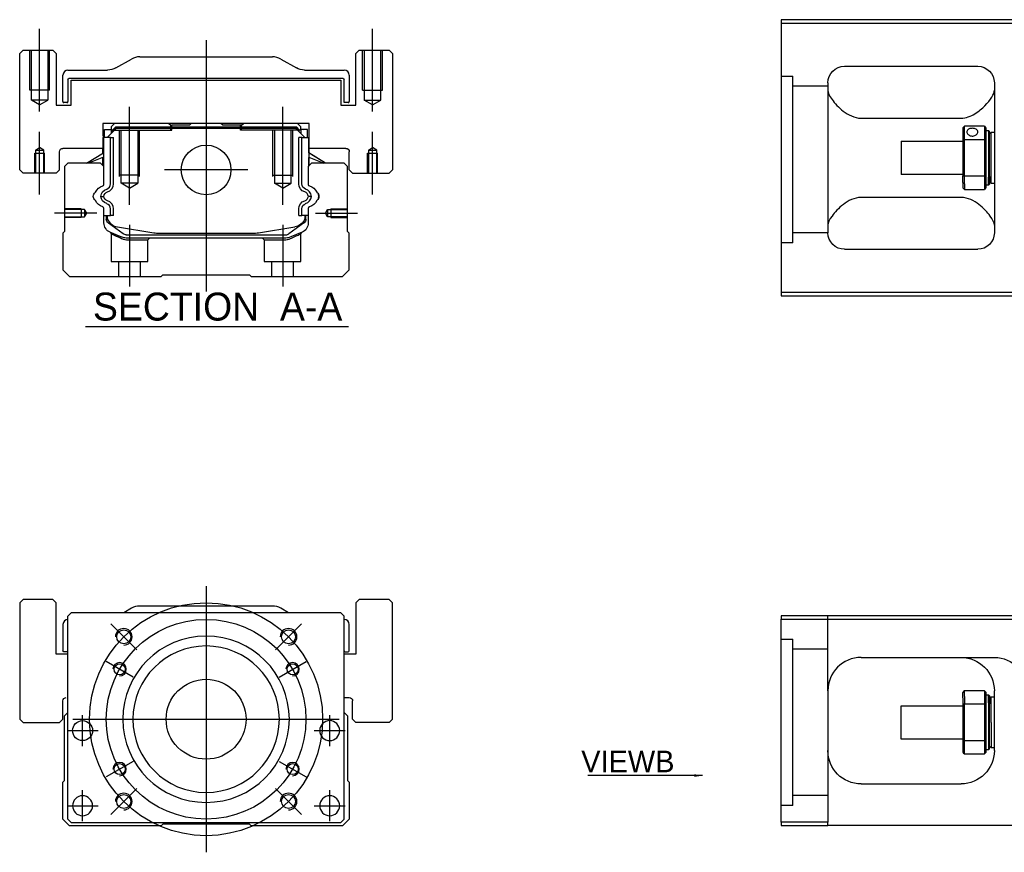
# Model space of a CAD drawing. Header units: millimetres. Extents: x -2774 to 3135, y -1571 to 860.
# Tile 470 of 625: x -1064 to -768, y -560 to -310. Entities that reach past the tile are written whole.
import ezdxf
from ezdxf.lldxf.tags import DXFTag

# ---------------------------------------------------------------- set-up
doc = ezdxf.new("R2010")
doc.units = ezdxf.units.MM
doc.layers.get('0').update_dxf_attribs({"linetype": 'CONTINUOUS'})
doc.styles.add('CHN', font='txt')
doc.styles.add('DIM-7', font='SIMPLEX.shx', dxfattribs={"width": 0.7, "bigfont": 'chineset.shx'})
tags = doc.linetypes.add('DASHED', pattern=[25.72, 12.86, -12.86]).pattern_tags.tags
tags[6:7] = [DXFTag(74, 4), DXFTag(75, 0), DXFTag(340, '0'), DXFTag(46, 0.0), DXFTag(50, 0.0), DXFTag(44, 0.0), DXFTag(45, 0.0)]
tags[4:5] = [DXFTag(74, 4), DXFTag(75, 0), DXFTag(340, '0'), DXFTag(46, 0.0), DXFTag(50, 0.0), DXFTag(44, 0.0), DXFTag(45, 0.0)]
doc.dimstyles.new('CNS', dxfattribs={"dimtxt": 3.5, "dimasz": 2.5, "dimexe": 1, "dimexo": 1, "dimgap": 1, "dimtad": 1, "dimdsep": 46, "dimtxsty": 'DIM-7', "dimcen": 0.09, "dimclrd": 4, "dimclre": 4, "dimclrt": 1, "dimadec": 0, "dimazin": 0, "dimtfac": 1, "dimtmove": 0, "dimatfit": 3, "dimfxl": 0, "dimtvp": 0.971429, "dimtolj": 1, "dimarcsym": 0})

msp = doc.modelspace()

# ---------------------------------------------------------------- linework, layer by layer
at = {"color": 0, "linetype": 'Continuous'}
for p, q in [((-761.44, -309.79), (-835.44, -309.79)), ((-835.44, -309.79), (-835.44, -391.79)), ((-835.44, -310.79), (-761.44, -310.79)), ((-1063.2, -318.95), (-1064.2, -319.95)), ((-1063.2, -318.95), (-1064.2, -319.95)), ((-1063.2, -318.95), (-1054.2, -318.95)), ((-1053.2, -319.95), (-1054.2, -318.95)), ((-962.2, -318.95), (-963.2, -319.95)), ((-962.2, -318.95), (-963.2, -319.95)), ((-962.2, -318.95), (-953.2, -318.95)), ((-952.2, -319.95), (-953.2, -318.95)), ((-1064.2, -354.95), (-1064.2, -319.95)), ((-1064.2, -354.95), (-1064.2, -319.95)), ((-1053.2, -319.95), (-1053.2, -335.45)), ((-1035.3, -324.29), (-1030.6, -321.61)), ((-1028.12, -320.95), (-988.28, -320.95)), ((-985.8, -321.61), (-981.1, -324.29)), ((-963.2, -335.45), (-963.2, -319.95)), ((-963.2, -335.45), (-963.2, -319.95)), ((-952.2, -319.95), (-952.2, -354.95)), ((-1049.7, -324.95), (-1037.78, -324.95)), ((-978.62, -324.95), (-966.7, -324.95)), ((-816.44, -323.79), (-776.44, -323.79)), ((-1051.2, -334.42), (-1051.2, -326.45)), ((-1049.7, -327.75), (-1049.7, -334.42)), ((-967, -327.45), (-1049.4, -327.45)), ((-1048.7, -327.95), (-967.7, -327.95)), ((-1048.7, -335.45), (-1048.7, -327.95)), ((-1048.7, -335.45), (-1048.7, -327.95)), ((-967.7, -327.95), (-967.7, -335.45)), ((-966.7, -334.72), (-966.7, -327.75)), ((-965.2, -326.45), (-965.2, -334.42)), ((-821.44, -328.79), (-821.44, -373.79)), ((-771.44, -328.79), (-771.44, -373.79)), ((-1053.2, -335.45), (-1048.7, -335.45)), ((-1050, -334.72), (-1050.9, -334.72)), ((-967.7, -335.45), (-963.2, -335.45)), ((-965.5, -334.72), (-966.7, -334.72)), ((-811.44, -339.38), (-781.44, -339.38)), ((-1039.19, -340.95), (-1039.17, -348.45)), ((-977.21, -340.95), (-1039.19, -340.95)), ((-1038.68, -342.8), (-1036.68, -342.8)), ((-1038.68, -345.2), (-1038.68, -342.8)), ((-1037.88, -345.2), (-1035.18, -342.5)), ((-1035.68, -340.95), (-1036.68, -341.95)), ((-1036.68, -341.95), (-1036.68, -342.8)), ((-1036.68, -342.8), (-1036.68, -344)), ((-1036.18, -342.95), (-1036.68, -342.95)), ((-1036.18, -342.86), (-1035.32, -342)), ((-1035.95, -342.96), (-1036.18, -342.86)), ((-1036.18, -343.5), (-1036.18, -342.86)), ((-1035.95, -342.96), (-1035.22, -342.23)), ((-1035.95, -343.27), (-1035.95, -342.96)), ((-1035.32, -342), (-981.08, -342)), ((-1035.22, -342.23), (-1035.32, -342)), ((-1035.22, -342.23), (-981.18, -342.23)), ((-981.22, -342.5), (-1035.18, -342.5)), ((-1019.4, -340.95), (-1018.85, -341.5)), ((-1018.85, -341.5), (-1018.5, -341.5)), ((-1013.2, -341.5), (-1018.5, -341.5)), ((-1018.5, -342), (-1018.5, -341.5)), ((-1013.2, -341.5), (-1012.65, -340.95)), ((-1003.75, -340.95), (-1012.65, -340.95)), ((-1003.2, -341.5), (-1003.75, -340.95)), ((-997.9, -341.5), (-1003.2, -341.5)), ((-997.9, -342), (-997.9, -341.5)), ((-997.9, -341.5), (-997.55, -341.5)), ((-997.55, -341.5), (-997, -340.95)), ((-997.55, -341.5), (-997, -340.95)), ((-978.52, -345.2), (-981.22, -342.5)), ((-981.18, -342.23), (-981.08, -342)), ((-980.45, -342.96), (-981.18, -342.23)), ((-980.22, -342.86), (-981.08, -342)), ((-979.72, -341.95), (-980.72, -340.95)), ((-980.45, -342.96), (-980.22, -342.86)), ((-980.45, -343.27), (-980.45, -342.96)), ((-980.22, -343.5), (-980.22, -342.86)), ((-979.72, -342.95), (-980.22, -342.95)), ((-979.72, -342.8), (-979.72, -341.95)), ((-977.72, -342.8), (-979.72, -342.8)), ((-979.72, -342.8), (-979.72, -344)), ((-977.72, -342.8), (-977.72, -342.8)), ((-977.72, -345.2), (-977.72, -342.8)), ((-977.72, -345.2), (-977.72, -342.8)), ((-977.23, -348.45), (-977.21, -340.95)), ((-977.22, -345.2), (-977.21, -340.95)), ((-780.94, -342.29), (-780.94, -345.88)), ((-774.44, -341.79), (-780.44, -341.79)), ((-780.44, -345.75), (-780.44, -341.79)), ((-774.44, -341.79), (-774.44, -345.75)), ((-773.94, -345.88), (-773.94, -342.29)), ((-773.94, -343.04), (-773.24, -343.04)), ((-773.24, -343.04), (-772.94, -343.34)), ((-773.24, -343.04), (-773.24, -357.12)), ((-1039.08, -345.2), (-1039.18, -345.2)), ((-1039.08, -349.85), (-1039.08, -345.2)), ((-1039.03, -345.2), (-1039.08, -345.2)), ((-1036.93, -345.2), (-1039.03, -345.2)), ((-1039.03, -345.2), (-1039.03, -352.45)), ((-1036.93, -359.15), (-1036.93, -345.2)), ((-1036.93, -345.2), (-1036.03, -345.2)), ((-1036.03, -359.15), (-1036.03, -345.2)), ((-979.47, -345.2), (-980.37, -345.2)), ((-980.37, -359.15), (-980.37, -345.2)), ((-979.47, -345.2), (-977.37, -345.2)), ((-979.47, -359.15), (-979.47, -345.2)), ((-977.37, -345.2), (-977.32, -345.2)), ((-977.37, -345.2), (-977.37, -352.45)), ((-977.32, -345.2), (-977.22, -345.2)), ((-977.32, -349.85), (-977.32, -345.2)), ((-780.94, -345.88), (-780.94, -356.7)), ((-780.44, -356.84), (-780.44, -345.75)), ((-780.44, -345.75), (-774.44, -345.75)), ((-774.44, -345.75), (-774.44, -356.84)), ((-773.94, -356.7), (-773.94, -345.88)), ((-772.94, -356.91), (-772.94, -343.34)), ((-772.94, -344.14), (-772.44, -343.64)), ((-772.44, -343.64), (-771.44, -343.64)), ((-772.44, -358.94), (-772.44, -343.64)), ((-1039.17, -348.45), (-1051.2, -348.45)), ((-1039.18, -349.91), (-1039.18, -348.45)), ((-966.2, -348.45), (-977.23, -348.45)), ((-977.22, -349.91), (-977.22, -348.45)), ((-799.44, -346.29), (-780.94, -346.29)), ((-799.44, -346.29), (-799.44, -356.29)), ((-1052.2, -354.95), (-1052.2, -349.45)), ((-1044.09, -352.95), (-1039.03, -349.82)), ((-1039.03, -351.15), (-1043.54, -352.95)), ((-1039.18, -353.65), (-1039.18, -351.21)), ((-1039.08, -353.75), (-1039.08, -351.17)), ((-972.31, -352.95), (-977.37, -349.82)), ((-977.37, -351.15), (-972.86, -352.95)), ((-977.32, -353.75), (-977.32, -351.17)), ((-972.31, -352.95), (-977.22, -349.91)), ((-977.22, -353.65), (-977.22, -351.21)), ((-965.2, -354.95), (-965.2, -349.45)), ((-965.2, -354.95), (-965.2, -349.45)), ((-1049.7, -352.95), (-1050.7, -353.95)), ((-1050.7, -353.95), (-1050.7, -373.4)), ((-1039.88, -352.95), (-1049.7, -352.95)), ((-1038.88, -353.95), (-1039.88, -352.95)), ((-1038.88, -359.27), (-1038.88, -353.95)), ((-976.52, -352.95), (-977.52, -353.95)), ((-977.52, -353.95), (-977.52, -359.27)), ((-966.7, -352.95), (-976.52, -352.95)), ((-965.7, -353.95), (-966.7, -352.95)), ((-965.7, -373.4), (-965.7, -353.95)), ((-1064.2, -354.95), (-1063.2, -355.95)), ((-1064.2, -354.95), (-1063.2, -355.95)), ((-1053.2, -355.95), (-1063.2, -355.95)), ((-1053.2, -355.95), (-1052.2, -354.95)), ((-965.2, -354.95), (-964.2, -355.95)), ((-965.2, -354.95), (-964.2, -355.95)), ((-964.2, -355.95), (-953.2, -355.95)), ((-953.2, -355.95), (-952.2, -354.95)), ((-780.94, -356.29), (-799.44, -356.29)), ((-780.94, -358.72), (-780.94, -356.7)), ((-774.44, -356.84), (-780.44, -356.84)), ((-780.44, -359.07), (-780.44, -356.84)), ((-774.44, -356.84), (-774.44, -359.07)), ((-773.94, -360.29), (-773.94, -356.7)), ((-773.24, -359.54), (-773.24, -357.12)), ((-772.94, -356.91), (-772.94, -359.24)), ((-780.94, -358.72), (-780.94, -360.29)), ((-780.44, -359.07), (-780.44, -360.79)), ((-780.44, -360.79), (-774.44, -360.79)), ((-774.44, -359.07), (-774.44, -360.79)), ((-773.24, -359.54), (-773.94, -359.54)), ((-772.94, -359.24), (-773.24, -359.54)), ((-772.94, -358.44), (-772.44, -358.94)), ((-772.44, -358.94), (-771.44, -358.94)), ((-781.44, -363.2), (-811.44, -363.2)), ((-1038.88, -370.88), (-1038.88, -366.49)), ((-1036.93, -368.61), (-1036.93, -366.61)), ((-1036.03, -368.61), (-1036.03, -366.61)), ((-980.37, -368.61), (-980.37, -366.61)), ((-979.47, -368.61), (-979.47, -366.61)), ((-977.52, -366.49), (-977.52, -370.88)), ((-1038.88, -368.61), (-1036.93, -368.61)), ((-1038.18, -368.61), (-1038.18, -369.69)), ((-1037.88, -368.61), (-1037.88, -369.65)), ((-1036.03, -368.61), (-1036.93, -368.61)), ((-980.37, -368.61), (-979.47, -368.61)), ((-977.52, -368.61), (-979.47, -368.61)), ((-978.52, -368.61), (-978.52, -369.65)), ((-978.22, -369.69), (-978.22, -368.61)), ((-1037.49, -370.95), (-1037.56, -370.9)), ((-1033.07, -374.16), (-1037.49, -370.95)), ((-1034.81, -372.08), (-1023.9, -373.82)), ((-992.5, -373.82), (-981.59, -372.08)), ((-978.91, -370.95), (-983.32, -374.16)), ((-978.84, -370.9), (-978.91, -370.95)), ((-1050.7, -373.4), (-1051.2, -373.9)), ((-1051.2, -373.9), (-1051.2, -384.95)), ((-1032.19, -374.45), (-984.21, -374.45)), ((-984.71, -375.45), (-1031.69, -375.45)), ((-1022.25, -373.95), (-994.15, -373.95)), ((-979.37, -373.66), (-982.8, -375.07)), ((-965.2, -373.9), (-965.7, -373.4)), ((-965.2, -384.95), (-965.2, -373.9)), ((-816.44, -378.79), (-776.44, -378.79)), ((-1051.2, -384.95), (-1049.2, -386.95)), ((-1049.2, -386.95), (-1021.7, -386.95)), ((-1021.7, -386.95), (-1021.2, -386.45)), ((-1021.2, -386.45), (-995.2, -386.45)), ((-995.2, -386.45), (-994.7, -386.95)), ((-994.7, -386.95), (-967.2, -386.95)), ((-967.2, -386.95), (-965.2, -384.95)), ((-835.44, -391.79), (-835.44, -392.79)), ((-761.44, -391.79), (-835.44, -391.79)), ((-835.44, -392.79), (-761.44, -392.79)), ((-1063.2, -483.99), (-1064.2, -484.99)), ((-1063.2, -483.99), (-1064.2, -484.99)), ((-1064.2, -484.99), (-1064.2, -519.99)), ((-1064.2, -484.99), (-1064.2, -519.99)), ((-1054.2, -483.99), (-1063.2, -483.99)), ((-1053.2, -484.99), (-1054.2, -483.99)), ((-1053.2, -500.49), (-1053.2, -484.99)), ((-962.2, -483.99), (-963.2, -484.99)), ((-962.2, -483.99), (-963.2, -484.99)), ((-963.2, -484.99), (-963.2, -500.49)), ((-963.2, -484.99), (-963.2, -500.49)), ((-953.2, -483.99), (-962.2, -483.99)), ((-952.2, -484.99), (-953.2, -483.99)), ((-952.2, -519.99), (-952.2, -484.99)), ((-1048.7, -487.99), (-1049.7, -488.99)), ((-980.2, -487.99), (-1048.7, -487.99)), ((-1030.6, -486.64), (-1032.95, -487.99)), ((-988.28, -485.99), (-1028.12, -485.99)), ((-983.45, -487.99), (-985.8, -486.64)), ((-967.7, -487.99), (-980.2, -487.99)), ((-966.7, -488.99), (-967.7, -487.99)), ((-1049.7, -549.99), (-1049.7, -488.99)), ((-966.7, -549.99), (-966.7, -488.99)), ((-835.44, -488.94), (-835.44, -489.94)), ((-761.44, -488.94), (-835.44, -488.94)), ((-835.44, -489.94), (-761.44, -489.94)), ((-835.44, -550.94), (-835.44, -489.94)), ((-1051.2, -491.49), (-1051.2, -499.46)), ((-965.2, -499.46), (-965.2, -491.49)), ((-1049.7, -499.76), (-1050.9, -499.76)), ((-966.4, -499.76), (-965.5, -499.76)), ((-1049.7, -500.49), (-1053.2, -500.49)), ((-963.2, -500.49), (-966.7, -500.49)), ((-811.44, -501.44), (-771.44, -501.44)), ((-821.44, -511.44), (-821.44, -550.94)), ((-774.44, -511.44), (-780.44, -511.44)), ((-780.44, -513.16), (-780.44, -511.44)), ((-774.44, -511.44), (-774.44, -513.16)), ((-771.44, -529.44), (-771.44, -511.44)), ((-1051.2, -519.99), (-1051.2, -514.49)), ((-966.7, -513.49), (-965.2, -513.49)), ((-964.2, -519.98), (-964.2, -514.49)), ((-780.94, -513.52), (-780.94, -511.94)), ((-780.94, -513.52), (-780.94, -515.53)), ((-780.44, -513.16), (-780.44, -515.4)), ((-774.44, -513.16), (-774.44, -515.4)), ((-773.94, -515.53), (-773.94, -511.94)), ((-773.94, -512.69), (-773.24, -512.69)), ((-773.24, -512.69), (-772.94, -512.99)), ((-773.24, -515.11), (-773.24, -512.69)), ((-772.94, -512.99), (-772.94, -515.32)), ((-772.94, -513.79), (-772.44, -513.29)), ((-772.44, -513.29), (-771.44, -513.29)), ((-772.44, -520.94), (-772.44, -513.29)), ((-799.44, -515.94), (-780.94, -515.94)), ((-799.44, -520.94), (-799.44, -515.94)), ((-780.94, -515.53), (-780.94, -526.35)), ((-780.44, -526.49), (-780.44, -515.4)), ((-780.44, -515.4), (-774.44, -515.4)), ((-774.44, -515.4), (-774.44, -526.49)), ((-773.94, -526.35), (-773.94, -515.53)), ((-773.24, -515.11), (-773.24, -529.19)), ((-772.94, -528.89), (-772.94, -515.32)), ((-1064.2, -519.99), (-1063.2, -520.99)), ((-1064.2, -519.99), (-1063.2, -520.99)), ((-1052.2, -520.99), (-1051.2, -519.99)), ((-1050.7, -518.99), (-1049.7, -517.99)), ((-1050.7, -538.44), (-1050.7, -518.99)), ((-966.7, -517.99), (-965.7, -518.99)), ((-965.7, -518.99), (-965.7, -538.44)), ((-964.2, -519.98), (-963.2, -520.99)), ((-953.2, -520.99), (-952.2, -519.99)), ((-1063.2, -520.99), (-1052.2, -520.99)), ((-953.2, -520.99), (-963.2, -520.99)), ((-799.44, -525.94), (-799.44, -520.94)), ((-772.44, -520.94), (-772.44, -528.59)), ((-780.94, -525.94), (-799.44, -525.94)), ((-780.94, -526.35), (-780.94, -529.94)), ((-773.94, -529.94), (-773.94, -526.35)), ((-780.44, -530.44), (-780.44, -526.49)), ((-774.44, -526.49), (-780.44, -526.49)), ((-774.44, -526.49), (-774.44, -530.44)), ((-773.24, -529.19), (-773.94, -529.19)), ((-772.94, -528.89), (-773.24, -529.19)), ((-772.44, -528.59), (-772.94, -528.09)), ((-771.44, -528.59), (-772.44, -528.59)), ((-780.44, -530.44), (-774.44, -530.44)), ((-1051.2, -538.94), (-1050.7, -538.44)), ((-1051.2, -549.99), (-1051.2, -538.94)), ((-965.7, -538.44), (-965.2, -538.94)), ((-965.2, -538.94), (-965.2, -549.99)), ((-811.44, -539.44), (-781.44, -539.44)), ((-1049.2, -551.99), (-1051.2, -549.99)), ((-1049.7, -549.99), (-1048.7, -550.99)), ((-967.7, -550.99), (-966.7, -549.99)), ((-965.2, -549.99), (-967.2, -551.99)), ((-1021.7, -551.99), (-1049.2, -551.99)), ((-1048.7, -550.99), (-967.7, -550.99)), ((-1021.2, -551.49), (-1021.7, -551.99)), ((-995.2, -551.49), (-1021.2, -551.49)), ((-994.7, -551.99), (-995.2, -551.49)), ((-967.2, -551.99), (-994.7, -551.99)), ((-835.44, -550.94), (-835.44, -551.94)), ((-821.44, -550.94), (-835.44, -550.94)), ((-835.44, -551.94), (-821.44, -551.94)), ((-821.44, -551.94), (-821.44, -550.94)), ((-761.44, -551.94), (-821.44, -551.94))]:
    msp.add_line(p, q, dxfattribs=at)
at = {"color": 0, "ltscale": 0.2}
for p, q in [((-1058.2, -337.36), (-1058.2, -312.54)), ((-958.2, -337.36), (-958.2, -312.54)), ((-1008.2, -315.95), (-1008.2, -391.45)), ((-1031.2, -365.39), (-1031.2, -335.95)), ((-985.2, -365.39), (-985.2, -335.95)), ((-1058.2, -362.36), (-1058.2, -343.54)), ((-958.2, -362.36), (-958.2, -343.54)), ((-995.72, -354.95), (-1020.67, -354.95)), ((-1041.06, -367.95), (-1053.7, -367.95)), ((-975.34, -367.95), (-962.7, -367.95)), ((-1031.2, -371.45), (-1031.2, -389.95)), ((-985.2, -371.45), (-985.2, -389.95)), ((-1029.06, -499.13), (-1036.84, -491.35)), ((-987.34, -499.13), (-979.56, -491.35)), ((-1029.06, -540.85), (-1036.84, -548.62)), ((-987.34, -540.85), (-979.56, -548.62))]:
    msp.add_line(p, q, dxfattribs=at)
at = {"color": 0, "linetype": 'DASHED', "ltscale": 0.08}
for p, q in [((-1061.2, -330.95), (-1061.2, -318.95)), ((-1060.7, -330.95), (-1060.7, -318.95)), ((-1060.7, -333.95), (-1060.7, -318.95)), ((-1055.7, -318.95), (-1055.7, -330.95)), ((-1055.7, -318.95), (-1055.7, -333.95)), ((-1055.2, -330.95), (-1055.2, -318.95)), ((-961.2, -330.95), (-961.2, -318.95)), ((-960.7, -318.95), (-960.7, -330.95)), ((-960.7, -318.95), (-960.7, -333.95)), ((-955.7, -330.95), (-955.7, -318.95)), ((-955.7, -333.95), (-955.7, -318.95)), ((-955.2, -330.95), (-955.2, -318.95)), ((-1055.2, -330.95), (-1061.2, -330.95)), ((-961.2, -330.95), (-955.2, -330.95)), ((-1055.7, -333.95), (-1060.7, -333.95)), ((-1058.2, -335.39), (-1060.7, -333.95)), ((-1058.2, -335.39), (-1055.7, -333.95)), ((-960.7, -333.95), (-955.7, -333.95)), ((-958.2, -335.39), (-960.7, -333.95)), ((-958.2, -335.39), (-955.7, -333.95)), ((-1059.45, -348.95), (-1058.2, -348.23)), ((-1059.45, -348.95), (-1059.45, -355.95)), ((-1059.45, -348.95), (-1059.45, -348.95)), ((-1059.45, -348.95), (-1056.95, -348.95)), ((-1056.95, -348.95), (-1058.2, -348.23)), ((-1056.95, -355.95), (-1056.95, -348.95)), ((-959.45, -348.95), (-958.2, -348.23)), ((-959.45, -348.95), (-959.45, -355.95)), ((-959.45, -348.95), (-959.45, -348.95)), ((-959.45, -348.95), (-956.95, -348.95)), ((-956.95, -348.95), (-958.2, -348.23)), ((-956.95, -355.95), (-956.95, -348.95)), ((-1059.7, -349.95), (-1056.7, -349.95)), ((-1059.7, -355.95), (-1059.7, -349.95)), ((-1059.45, -349.95), (-1059.45, -355.95)), ((-1056.95, -355.95), (-1056.95, -349.95)), ((-1056.7, -355.95), (-1056.7, -349.95)), ((-959.7, -349.95), (-956.7, -349.95)), ((-959.7, -355.95), (-959.7, -349.95)), ((-959.45, -349.95), (-959.45, -355.95)), ((-956.95, -355.95), (-956.95, -349.95)), ((-956.7, -355.95), (-956.7, -349.95))]:
    msp.add_line(p, q, dxfattribs=at)
at = {"color": 0, "linetype": 'DASHED', "ltscale": 0.3}
for p, q in [((-835.44, -326.81), (-831.94, -326.81)), ((-831.94, -376.81), (-831.94, -326.81)), ((-821.44, -329.81), (-831.94, -329.81)), ((-821.44, -373.81), (-831.94, -373.81)), ((-821.44, -511.44), (-821.44, -488.94)), ((-835.44, -495.94), (-831.94, -495.94)), ((-831.94, -545.94), (-831.94, -495.94)), ((-821.44, -498.94), (-831.94, -498.94)), ((-821.44, -542.94), (-831.94, -542.94))]:
    msp.add_line(p, q, dxfattribs=at)
at = {"color": 0, "linetype": 'DASHED'}
for p, q in [((-1036.18, -342.95), (-1018.5, -342.95)), ((-1019.4, -340.95), (-1018.85, -341.5)), ((-1018.85, -342.95), (-1018.85, -341.5)), ((-1018.5, -342.95), (-1018.5, -342)), ((-997.55, -341.5), (-997.9, -341.5)), ((-997.9, -342.95), (-997.9, -342)), ((-980.22, -342.95), (-997.9, -342.95)), ((-997.55, -342.95), (-997.55, -341.5)), ((-978.92, -343), (-978.92, -343)), ((-977.22, -345.2), (-977.22, -345.2)), ((-977.15, -349.95), (-977.15, -349.95)), ((-1025.7, -375.95), (-1025.2, -375.45)), ((-991.25, -375.45), (-990.75, -375.95)), ((-1031.65, -375.95), (-1025.7, -375.95)), ((-990.75, -375.95), (-984.76, -375.95)), ((-831.94, -376.81), (-835.44, -376.81)), ((-1053.2, -484.99), (-1054.2, -483.99)), ((-1053.2, -500.49), (-1053.2, -484.99)), ((-952.2, -484.99), (-953.2, -483.99)), ((-952.2, -519.99), (-952.2, -484.99)), ((-1051.2, -519.99), (-1051.2, -514.49)), ((-1052.2, -520.99), (-1051.2, -519.99)), ((-953.2, -520.99), (-952.2, -519.99)), ((-831.94, -545.94), (-835.44, -545.94))]:
    msp.add_line(p, q, dxfattribs=at)
at = {"color": 0, "linetype": 'DASHED', "ltscale": 0.1}
for p, q in [((-1034.2, -356.95), (-1034.2, -342.95)), ((-1033.7, -358.95), (-1033.7, -342.95)), ((-1028.7, -342.95), (-1028.7, -358.95)), ((-1028.2, -356.95), (-1028.2, -342.95)), ((-988.2, -356.95), (-988.2, -342.95)), ((-987.7, -342.95), (-987.7, -358.95)), ((-982.7, -358.95), (-982.7, -342.95)), ((-982.2, -356.95), (-982.2, -342.95)), ((-1028.2, -356.5), (-1034.2, -356.5)), ((-988.2, -356.5), (-982.2, -356.5)), ((-1028.7, -358.95), (-1033.7, -358.95)), ((-1031.2, -360.39), (-1033.7, -358.95)), ((-1031.2, -360.39), (-1028.7, -358.95)), ((-987.7, -358.95), (-982.7, -358.95)), ((-985.2, -360.39), (-987.7, -358.95)), ((-985.2, -360.39), (-982.7, -358.95)), ((-1045.7, -366.65), (-1050.7, -366.65)), ((-1045.7, -366.65), (-1045.7, -369.25)), ((-970.7, -366.65), (-970.7, -369.25)), ((-970.7, -366.65), (-965.7, -366.65)), ((-1044.7, -366.87), (-1050.7, -366.87)), ((-1050.7, -369.02), (-1044.7, -369.02)), ((-1045.7, -369.25), (-1050.7, -369.25)), ((-1044.06, -367.95), (-1044.7, -366.87)), ((-1044.7, -366.87), (-1044.7, -369.02)), ((-1044.7, -369.02), (-1044.06, -367.95)), ((-972.34, -367.95), (-971.7, -366.87)), ((-971.7, -369.02), (-972.34, -367.95)), ((-971.7, -366.87), (-965.7, -366.87)), ((-971.7, -366.87), (-971.7, -369.02)), ((-965.7, -369.02), (-971.7, -369.02)), ((-970.7, -369.25), (-965.7, -369.25)), ((-1036.7, -374.12), (-1036.7, -382.45)), ((-979.75, -382.45), (-979.75, -374.15)), ((-1025.7, -382.45), (-1025.7, -375.95)), ((-990.75, -375.95), (-990.75, -382.45)), ((-1036.7, -382.45), (-1025.7, -382.45)), ((-1034.5, -382.45), (-1034.5, -386.95)), ((-1027.9, -386.95), (-1027.9, -382.45)), ((-990.75, -382.45), (-979.75, -382.45)), ((-988.55, -382.45), (-988.55, -386.95)), ((-981.95, -386.95), (-981.95, -382.45))]:
    msp.add_line(p, q, dxfattribs=at)
at = {"color": 0}
msp.add_line((-1044.43, -401.97), (-965.4, -401.97), dxfattribs=at)
at = {"color": 0, "ltscale": 0.3}
for p, q in [((-1008.2, -479.99), (-1008.2, -559.99)), ((-1048.2, -519.99), (-968.2, -519.99))]:
    msp.add_line(p, q, dxfattribs=at)
at = {"color": 0, "ltscale": 0.1}
for p, q in [((-1030.15, -507.31), (-1038.21, -502.66)), ((-986.25, -507.31), (-978.19, -502.66)), ((-1045.31, -528.07), (-1045.31, -518.77)), ((-971.08, -528.07), (-971.08, -518.77)), ((-1049.96, -523.42), (-1040.66, -523.42)), ((-975.73, -523.42), (-966.43, -523.42)), ((-1030.15, -532.66), (-1038.21, -537.31)), ((-986.25, -532.66), (-978.19, -537.31)), ((-1045.31, -550.64), (-1045.31, -541.34)), ((-971.08, -550.64), (-971.08, -541.34)), ((-1049.96, -545.99), (-1040.66, -545.99)), ((-975.73, -545.99), (-966.43, -545.99))]:
    msp.add_line(p, q, dxfattribs=at)
at = {"color": 0, "linetype": 'Continuous'}
for centre, radius in [((-1008.2, -354.95), 7.47), ((-1032.95, -495.24), 2.1), ((-983.45, -495.24), 2.1), ((-1034.18, -504.99), 1.65), ((-982.22, -504.99), 1.65), ((-1008.2, -519.99), 12), ((-1045.31, -523.42), 3), ((-1034.18, -534.99), 1.65), ((-982.22, -534.99), 1.65), ((-1032.95, -544.73), 2.1), ((-983.45, -544.73), 2.1)]:
    msp.add_circle(centre, radius, dxfattribs=at)
at = {"color": 0, "ltscale": 0.3}
for radius in [35, 30]:
    msp.add_circle((-1008.2, -519.99), radius, dxfattribs=at)
at = {"color": 0, "linetype": 'Continuous', "extrusion": (0, 0, -1)}
for centre, radius in [((1008.2, -519.99), 25), ((1008.2, -519.99), 22), ((971.08, -523.42), 3), ((1045.31, -545.99), 3), ((971.08, -545.99), 3)]:
    msp.add_circle(centre, radius, dxfattribs=at)
at = {"color": 0, "linetype": 'Continuous'}
for centre, radius, start, end in [((-1028.12, -325.95), 5, 90, 119.7449), ((-988.28, -325.95), 5, 60.2551, 90), ((-1049.7, -326.45), 1.5, 90, 180), ((-966.7, -326.45), 1.5, 0, 90), ((-1050.9, -334.42), 0.3, 180, 270), ((-1050, -334.42), 0.3, 270, 0), ((-965.5, -334.42), 0.3, 270, 0), ((-1039.38, -359.27), 0.5, 285.1919, 0), ((-1038.53, -359.15), 1.6, 286.8095, 0), ((-1038.53, -359.15), 2.5, 286.8095, 0), ((-979.05, -363.06), 2.48, 4.1548, 73.1905), ((-977.02, -359.27), 0.5, 180, 254.8081), ((-1041.73, -361.49), 0.3, 310.437, 335.092), ((-979.05, -363.06), 1.58, 6.5313, 73.1905), ((-979.05, -362.7), 1.58, 286.8095, 353.4687), ((-979.05, -362.7), 2.48, 286.8095, 355.8452), ((-974.67, -361.49), 0.3, 204.908, 229.563), ((-1041.73, -364.27), 0.3, 24.908, 49.563), ((-1039.38, -366.49), 0.5, 0, 74.8081), ((-1038.53, -366.61), 1.6, 0, 73.1905), ((-1038.53, -366.61), 2.5, 0, 73.1905), ((-977.02, -366.49), 0.5, 105.1919, 180), ((-974.67, -364.27), 0.3, 130.437, 155.092), ((-1034.18, -368.13), 4, 202.3316, 260.9414), ((-982.22, -368.13), 4, 337.6678, 353.1681), ((-1022.25, -363.45), 10.5, 260.9414, 270), ((-994.15, -363.45), 10.5, 270, 279.0586), ((-984.21, -372.95), 1.5, 270, 306.0274), ((-1028.12, -490.99), 5, 90, 119.7449), ((-988.28, -490.99), 5, 60.2551, 90), ((-1049.7, -491.49), 1.5, 90, 180), ((-966.7, -491.49), 1.5, 0, 90), ((-966.4, -499.46), 0.3, 180, 270), ((-965.5, -499.46), 0.3, 270, 0), ((-811.44, -511.44), 10, 90, 180)]:
    msp.add_arc(centre, radius, start, end, dxfattribs=at)
at = {"color": 0, "linetype": 'Continuous', "extrusion": (6.12303e-17, 0, -1)}
for centre, radius, start, end in [((1037.78, -319.95), 5, 240.2551, 270), ((978.62, -319.95), 5, 270, 299.7449), ((1049.4, -327.75), 0.3, 0, 90), ((967, -327.75), 0.3, 90, 180), ((1051.2, -349.45), 1, 0, 90), ((966.2, -349.45), 1, 90, 180), ((966.2, -349.45), 1, 90, 180), ((977.87, -359.15), 2.5, 286.8095, 0), ((977.87, -359.15), 1.6, 286.8095, 0), ((977.87, -366.61), 2.5, 0, 73.1905), ((977.87, -366.61), 1.6, 0, 73.1905), ((1034.18, -368.13), 4, 337.6678, 353.1681), ((1050.9, -499.46), 0.3, 270, 0)]:
    msp.add_arc(centre, radius, start, end, dxfattribs=at)
at = {"color": 0, "linetype": 'Continuous', "extrusion": (-6.12303e-17, 0, -1)}
for centre, start, end in [((816.44, -328.79), 0, 90), ((776.44, -328.79), 90, 180), ((816.44, -373.79), 270, 0), ((776.44, -373.79), 180, 270)]:
    msp.add_arc(centre, 5, start, end, dxfattribs=at)
at = {"color": 0, "linetype": 'Continuous', "extrusion": (0, 0, -1)}
for centre, radius, start, end in [((1038.35, -363.06), 3.43, 24.908, 74.8081), ((1037.35, -363.06), 2.48, 4.1548, 73.1905), ((978.05, -363.06), 3.43, 105.1919, 155.092), ((1040.55, -362.88), 1.53, 310.437, 49.563), ((1037.35, -362.7), 2.48, 286.8095, 355.8452), ((1037.35, -363.06), 1.58, 6.5313, 73.1905), ((1037.35, -362.7), 1.58, 286.8095, 353.4687), ((975.85, -362.88), 1.53, 130.437, 229.563), ((978.05, -363.06), 3.58, 161.7181, 177.1235), ((978.05, -362.7), 3.58, 182.8765, 198.2819), ((1038.35, -362.7), 3.43, 285.1919, 335.092), ((978.05, -362.7), 3.43, 204.908, 254.8081), ((1036.68, -369.69), 1.5, 306.0274, 0), ((1034.18, -368.13), 3.77, 349.0413, 352.7469), ((982.22, -368.13), 4, 202.3316, 260.9414), ((979.72, -369.69), 1.5, 180, 233.9726), ((1035.88, -370.88), 3, 292.4327, 0), ((980.52, -370.88), 3, 180, 247.5673), ((1031.69, -370.45), 5, 270, 292.4327), ((1032.19, -372.95), 1.5, 270, 306.0274), ((984.71, -370.45), 5, 247.5673, 270), ((781.44, -511.44), 10, 90, 180), ((771.44, -511.44), 10, 90, 180), ((1050.2, -514.49), 1, 0, 90), ((965.2, -514.49), 1, 90, 180), ((811.44, -529.44), 10, 270, 0), ((781.44, -529.44), 10, 180, 270)]:
    msp.add_arc(centre, radius, start, end, dxfattribs=at)
at = {"color": 0}
for centre, radius in [((-1032.95, -495.24), 2.5), ((-983.45, -495.24), 2.5), ((-1034.18, -504.99), 2), ((-982.22, -504.99), 2), ((-1034.18, -534.99), 2), ((-982.22, -534.99), 2), ((-1032.95, -544.73), 2.5), ((-983.45, -544.73), 2.5)]:
    msp.add_arc(centre, radius, 270, 180, dxfattribs=at)
at = {"color": 0, "linetype": 'DASHED', "extrusion": (0, 0, -1)}
msp.add_arc((1050.2, -514.49), 1, 0, 90, dxfattribs=at)
at = {"color": 0, "linetype": 'Continuous'}
for points, degree in [([(-821.44, -331), (-821.44, -331.75), (-820.97, -332.73), (-820.2, -333.79)], 3), ([(-780.94, -342.29), (-780.78, -342.12), (-780.61, -341.96), (-780.44, -341.79)], 3), ([(-774.44, -341.79), (-774.28, -341.96), (-774.11, -342.12), (-773.94, -342.29)], 3), ([(-780.44, -345.75), (-780.61, -345.79), (-780.78, -345.84), (-780.94, -345.88)], 3), ([(-774.44, -345.75), (-774.28, -345.79), (-774.11, -345.84), (-773.94, -345.88)], 3), ([(-1039.03, -352.45), (-1039.03, -353.05)], 1), ([(-1039.03, -353.05), (-1039.03, -353.8)], 1), ([(-977.37, -352.45), (-977.37, -353.05)], 1), ([(-977.37, -353.05), (-977.37, -353.8)], 1), ([(-780.44, -356.84), (-780.61, -356.79), (-780.78, -356.75), (-780.94, -356.7)], 3), ([(-774.44, -356.84), (-774.28, -356.79), (-774.11, -356.75), (-773.94, -356.7)], 3), ([(-780.44, -360.79), (-780.61, -360.62), (-780.78, -360.46), (-780.94, -360.29)], 3), ([(-773.94, -360.29), (-774.11, -360.46), (-774.28, -360.62), (-774.44, -360.79)], 3), ([(-1039.82, -362.88), (-1039.52, -362.88), (-1039.22, -362.88), (-1038.92, -362.88)], 3), ([(-976.58, -362.88), (-976.88, -362.88), (-977.18, -362.88), (-977.48, -362.88)], 3), ([(-820.2, -368.79), (-820.98, -369.86), (-821.44, -370.83), (-821.44, -371.58)], 3), ([(-771.44, -371.58), (-771.44, -370.83), (-771.91, -369.87), (-772.69, -368.79)], 3), ([(-816.44, -502.78), (-816.48, -502.8), (-816.51, -502.82), (-816.54, -502.84)], 3), ([(-780.44, -511.44), (-780.61, -511.61), (-780.78, -511.78), (-780.94, -511.94)], 3), ([(-774.44, -511.44), (-774.28, -511.61), (-774.11, -511.78), (-773.94, -511.94)], 3), ([(-780.44, -515.4), (-780.61, -515.44), (-780.78, -515.49), (-780.94, -515.53)], 3), ([(-773.94, -515.53), (-774.11, -515.49), (-774.28, -515.44), (-774.44, -515.4)], 3), ([(-780.44, -526.49), (-780.61, -526.44), (-780.78, -526.4), (-780.94, -526.35)], 3), ([(-773.94, -526.35), (-774.11, -526.4), (-774.28, -526.44), (-774.44, -526.49)], 3), ([(-780.94, -529.94), (-780.78, -530.11), (-780.61, -530.27), (-780.44, -530.44)], 3), ([(-773.94, -529.94), (-774.11, -530.11), (-774.28, -530.27), (-774.44, -530.44)], 3)]:
    msp.add_open_spline(points, degree=degree, dxfattribs=at)
for points, knots in [([(-781.44, -339.38), (-779.92, -339.38), (-778.51, -338.82), (-776.1, -337.37), (-775.11, -336.5), (-772.55, -333.89), (-771.44, -332.17), (-771.44, -331)], [0, 0, 0, 0, 0.25, 0.25, 0.5, 0.5, 1, 1, 1, 1]), ([(-820.2, -333.79), (-819.38, -334.93), (-818.25, -336.15), (-815.36, -338.36), (-813.51, -339.38), (-811.44, -339.38)], [0, 0, 0, 0, 0.5, 0.5, 1, 1, 1, 1]), ([(-776.39, -343.51), (-776.39, -343.38), (-776.43, -343.25), (-776.55, -343.02), (-776.64, -342.91), (-776.87, -342.73), (-777.01, -342.65), (-777.32, -342.53), (-777.49, -342.48), (-777.85, -342.43), (-778.04, -342.43), (-778.41, -342.45), (-778.59, -342.48), (-778.92, -342.58), (-779.07, -342.65), (-779.34, -342.81), (-779.45, -342.91), (-779.61, -343.13), (-779.66, -343.25), (-779.69, -343.42), (-779.69, -343.47), (-779.69, -343.51)], [0, 0, 0, 0, 0.106605, 0.106605, 0.21316, 0.21316, 0.320465, 0.320465, 0.42832, 0.42832, 0.535356, 0.535356, 0.641477, 0.641477, 0.748016, 0.748016, 0.855648, 0.855648, 0.963354, 0.963354, 1, 1, 1, 1]), ([(-779.69, -343.51), (-779.69, -343.64), (-779.66, -343.78), (-779.54, -344.03), (-779.45, -344.16), (-779.22, -344.38), (-779.08, -344.48), (-778.77, -344.64), (-778.6, -344.7), (-778.23, -344.77), (-778.05, -344.78), (-777.68, -344.74), (-777.5, -344.7), (-777.17, -344.57), (-777.02, -344.49), (-776.75, -344.29), (-776.64, -344.17), (-776.48, -343.92), (-776.43, -343.78), (-776.4, -343.6), (-776.39, -343.56), (-776.39, -343.51)], [0, 0, 0, 0, 0.106605, 0.106605, 0.21316, 0.21316, 0.320465, 0.320465, 0.42832, 0.42832, 0.535356, 0.535356, 0.641477, 0.641477, 0.748016, 0.748016, 0.855648, 0.855648, 0.963354, 0.963354, 1, 1, 1, 1]), ([(-811.44, -363.2), (-813.51, -363.2), (-815.36, -364.22), (-818.23, -366.42), (-819.38, -367.65), (-820.2, -368.79)], [0, 0, 0, 0, 0.5, 0.5, 1, 1, 1, 1]), ([(-772.69, -368.79), (-773.51, -367.65), (-774.64, -366.43), (-777.53, -364.22), (-779.38, -363.2), (-781.44, -363.2)], [0, 0, 0, 0, 0.5, 0.5, 1, 1, 1, 1]), ([(-820.88, -508.13), (-820.97, -508.39), (-821.1, -508.83), (-821.21, -509.27), (-821.24, -509.44)], [0, 0, 0, 0, 0.596588, 1, 1, 1, 1])]:
    msp.add_open_spline(points, degree=3, knots=knots, dxfattribs=at)
at = {"color": 0, "linetype": 'DASHED'}
for points in [[(-1037.01, -373.66), (-1036.7, -374.12)], [(-979.75, -374.15), (-979.44, -373.68)]]:
    msp.add_open_spline(points, degree=1, dxfattribs=at)
for points, degree, knots in [([(-1037.01, -373.66), (-1037.01, -373.66), (-1036.08, -374.04), (-1035.16, -374.43), (-1033.6, -375.07)], 2, [0, 0, 0, 0.5, 0.5, 1, 1, 1]), ([(-1036.7, -374.12), (-1036.7, -374.12), (-1036.7, -374.12), (-1036.23, -374.34), (-1034.92, -374.93), (-1034.04, -375.32), (-1033.57, -375.53)], 3, [0, 0, 0, 0, 0.000815, 0.486557, 0.726811, 1, 1, 1, 1]), ([(-1033.57, -375.53), (-1033.26, -375.65), (-1032.66, -375.89), (-1031.98, -375.93), (-1031.65, -375.95)], 3, [0, 0, 0, 0, 0.515943, 1, 1, 1, 1]), ([(-984.76, -375.95), (-984.42, -375.93), (-983.74, -375.89), (-983.14, -375.65), (-982.83, -375.53)], 3, [0, 0, 0, 0, 0.484584, 1, 1, 1, 1]), ([(-982.83, -375.53), (-982.52, -375.39), (-981.91, -375.12), (-981.16, -374.78), (-980.16, -374.33), (-979.75, -374.15), (-979.75, -374.15)], 3, [0, 0, 0, 0, 0.185898, 0.357233, 0.514425, 1, 1, 1, 1])]:
    msp.add_open_spline(points, degree=degree, knots=knots, dxfattribs=at)

# ---------------------------------------------------------------- texts
at = {"color": 0, "style": 'CHN'}
for s, insert, char_height, attachment_point in [('SECTION  A-A ', (-1042.19, -396.06), 8.4, 4), ('VIEWB', (-867.52, -535.93), 6.5, 9)]:
    msp.add_mtext(s, dxfattribs=dict(at, insert=insert, char_height=char_height, attachment_point=attachment_point))

# ---------------------------------------------------------------- leaders
at = {"color": 0}
msp.add_leader([(-859.08, -536.92), (-893.53, -536.93)], dimstyle='CNS', override={"dimtxt": 6.5, "dimtxsty": 'CHN'}, dxfattribs=at)

doc.saveas('drawing.dxf')
